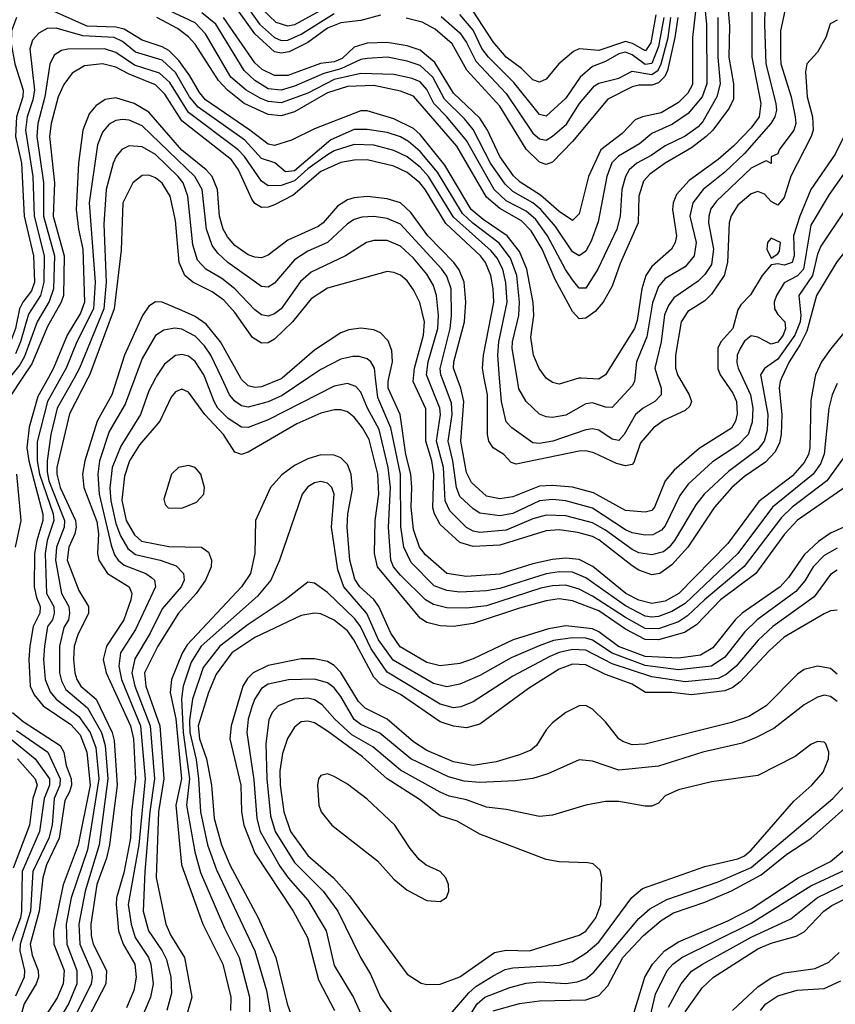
# Model space of a CAD drawing. Header units: inches. Extents: x 990535 to 1117859, y 769386 to 892122.
# Tile 337 of 656: x 1071400 to 1073864, y 788108 to 791083. Entities that reach past the tile are written whole.
import ezdxf

# ---------------------------------------------------------------- set-up
doc = ezdxf.new("R2010")
doc.units = ezdxf.units.IN
doc.header["$MEASUREMENT"] = 0
doc.layers.add('B0778', color=7, linetype='Continuous')
doc.layers.add('B0779', color=7, linetype='Continuous')

msp = doc.modelspace()

# ---------------------------------------------------------------- linework, layer by layer
at = {"layer": 'B0778', "color": 5}
for points, elevation in [([(1071407.4, 790000), (1071374, 789950)], 3480), ([(1071485.4, 790000), (1071454.7, 789945.3), (1071427.8, 789852.2), (1071420.9, 789790), (1071427.2, 789750), (1071469.4, 789589.4), (1071469.5, 789570), (1071451.3, 789510), (1071444.6, 789470), (1071443.8, 789370), (1071450, 789337.2), (1071461.4, 789310), (1071460.5, 789290), (1071440.5, 789250), (1071430.5, 789190), (1071427.7, 789150), (1071431.6, 789070), (1071442.9, 789042.9), (1071470.6, 789010.6), (1071553.8, 788953.8), (1071582.2, 788922.2), (1071602.2, 788870), (1071612.4, 788770), (1071576.4, 788590), (1071531.2, 788468.8), (1071501.7, 788330), (1071503.2, 788290), (1071533.8, 788210), (1071531.2, 788170), (1071512.6, 788127.4), (1071475.8, 788070)], 3520), ([(1071523.3, 790000), (1071484, 789930), (1071452.6, 789807.4), (1071452.7, 789750), (1071459.5, 789710), (1071500.9, 789590), (1071502.8, 789570), (1071482.6, 789510), (1071476.3, 789470), (1071480.6, 789350), (1071502.5, 789310), (1071504.1, 789290), (1071498.8, 789270), (1071484, 789250), (1071474.4, 789190), (1071471.8, 789150), (1071476.7, 789090), (1071492.2, 789052.2), (1071509.5, 789030), (1071578.4, 788978.4), (1071613.1, 788930), (1071630, 788883.8), (1071638.4, 788790), (1071604.8, 788575.2), (1071555.5, 788430), (1071539.6, 788350), (1071542.5, 788290), (1071572.7, 788210), (1071572, 788170), (1071547.8, 788112.2), (1071500.7, 788030)], 3540), ([(1071563.8, 790000), (1071513.1, 789910), (1071493.3, 789830), (1071482.6, 789750), (1071482.4, 789717.6), (1071487.8, 789690), (1071535.2, 789570), (1071534.4, 789550), (1071510.8, 789490), (1071508.1, 789450), (1071525.9, 789350), (1071547.8, 789310), (1071550.3, 789290), (1071546.7, 789270), (1071533.4, 789246.6), (1071519.6, 789190), (1071520.4, 789110), (1071526, 789086), (1071539.5, 789059.5), (1071604.2, 789004.2), (1071646.7, 788930), (1071658.1, 788890), (1071666.3, 788790), (1071639.6, 788590), (1071597.4, 788450), (1071578.3, 788350), (1071581.8, 788290), (1071615.5, 788210), (1071618.8, 788190), (1071615.9, 788170), (1071534.1, 788005.9)], 3560), ([(1071605.5, 790000), (1071550, 789892.4), (1071511.8, 789730), (1071511.5, 789710), (1071521.9, 789670), (1071567.8, 789570), (1071570.4, 789550), (1071566.3, 789530), (1071548.1, 789490), (1071542.7, 789450), (1071578.7, 789358.7), (1071607.9, 789310), (1071607.4, 789290), (1071575.6, 789224.4), (1071564.4, 789190), (1071562, 789150), (1071566.2, 789110), (1071571.9, 789090), (1071584.3, 789070), (1071630.4, 789030), (1071679.2, 788930), (1071685.4, 788905.4), (1071694.4, 788770), (1071671, 788590), (1071661.8, 788550), (1071633.2, 788470), (1071614.7, 788350), (1071615.8, 788315.8), (1071622.1, 788290), (1071661.7, 788210), (1071660, 788170), (1071566.6, 787990)], 3580), ([(1071694.1, 790000), (1071677.9, 789950), (1071633.8, 789870), (1071596.9, 789750), (1071589.1, 789710), (1071593.7, 789670), (1071632.7, 789567.3), (1071637.4, 789530), (1071634.6, 789470), (1071638.8, 789450), (1071665.3, 789410), (1071730.2, 789370.2), (1071738.3, 789350), (1071735.5, 789330), (1071714.4, 789270), (1071661.8, 789190), (1071652.3, 789150), (1071660.5, 789110), (1071734.4, 788950), (1071743.3, 788910), (1071749.7, 788789.7), (1071737.7, 788690), (1071734.7, 788610), (1071714, 788506), (1071691.8, 788430), (1071690.8, 788410), (1071698, 788330), (1071712.1, 788290), (1071747.2, 788230), (1071751.8, 788190), (1071744.2, 788150), (1071722.2, 788097.8)], 3620), ([(1071747.5, 790000), (1071718.1, 789921.9), (1071670, 789839.5), (1071641.3, 789750), (1071635.5, 789710), (1071640, 789650), (1071675.6, 789495.6), (1071686.4, 789466.4), (1071697.5, 789450), (1071715.4, 789435.4), (1071780.5, 789410), (1071798.1, 789398.1), (1071806.7, 789390), (1071810.1, 789370.1), (1071750, 789240.4), (1071704.2, 789170), (1071699.1, 789130), (1071706.8, 789090), (1071765, 788950), (1071778.5, 788790), (1071759.2, 788590), (1071727.2, 788410), (1071736.6, 788350), (1071748.1, 788310), (1071788.7, 788250), (1071796.3, 788230), (1071802.9, 788170), (1071795.3, 788130), (1071769.4, 788070)], 3640), ([(1071809.8, 790000), (1071790, 789961.7), (1071764.8, 789890), (1071704.9, 789795.1), (1071679.1, 789730), (1071672.3, 789667.7), (1071675.3, 789630), (1071690, 789560.9), (1071703.8, 789523.8), (1071726, 789486), (1071750, 789467.5), (1071823.8, 789450), (1071872.9, 789432.9), (1071894.9, 789410), (1071896.5, 789390), (1071887.9, 789370), (1071830, 789303.7), (1071793.7, 789230), (1071747.7, 789152.3), (1071738.1, 789110), (1071747.1, 789070), (1071794.1, 788950), (1071807.2, 788790), (1071793, 788690), (1071777.3, 788510), (1071772.8, 788390), (1071788.4, 788330), (1071830.6, 788270), (1071843.4, 788243.4), (1071856.3, 788190), (1071858.4, 788141.6), (1071844.5, 788090)], 3660), ([(1073901.9, 789778.1), (1073838.9, 789690), (1073733.6, 789610), (1073701.2, 789578.8), (1073588.9, 789431.1), (1073469.1, 789330.9), (1073417.9, 789282.1), (1073390, 789264.1), (1073330, 789243), (1073290, 789244.1), (1073230, 789277.2), (1073130, 789342), (1073090, 789362.6), (1073050, 789374.7), (1073010, 789373.2), (1072974.7, 789365.3), (1072810, 789312.6), (1072750, 789304.8), (1072690, 789306.4), (1072650, 789316.7), (1072625.8, 789330), (1072550, 789404.6), (1072529.4, 789430), (1072520.6, 789450), (1072514.1, 789550), (1072520.2, 789670), (1072513.4, 789730), (1072485.4, 789845.4), (1072450.2, 789910), (1072430, 789957.9), (1072415.4, 789975.4), (1072390, 789984.4), (1072350, 789976.1), (1072150, 789874.8), (1072090, 789851.6), (1072070, 789852.2), (1072030, 789877.9), (1071998.8, 789910), (1071986.9, 789930), (1071959.7, 790000)], 3660), ([(1072270.5, 790000), (1072192.3, 789947.7), (1072150, 789928.9), (1072090, 789912.9), (1072070, 789916.6), (1072050, 789930.8), (1072034.1, 789950), (1072010.5, 790000)], 3640), ([(1072192.4, 790000), (1072190, 789997.9), (1072130, 789974.2), (1072110, 789972.2), (1072090, 789977), (1072070, 789995.7), (1072067.6, 790000)], 3620), ([(1073870, 789984.1), (1073854.7, 789950), (1073845, 789910), (1073830.1, 789770.1), (1073818.9, 789741.1), (1073797.6, 789710), (1073674.8, 789610), (1073569.2, 789470), (1073410, 789319.6), (1073370, 789294.9), (1073330, 789279.9), (1073310, 789277.7), (1073290, 789280.9), (1073230, 789312.5), (1073110, 789396.9), (1073070, 789413.6), (1073030, 789415), (1072990, 789409), (1072850, 789365), (1072810, 789357.9), (1072730, 789353.6), (1072690, 789358.8), (1072652.4, 789372.4), (1072583, 789443), (1072560.2, 789490), (1072551.2, 789551.2), (1072549.8, 789710), (1072520.7, 789850), (1072481.9, 789941.9), (1072475.1, 790000)], 3640), ([(1073802.2, 790000), (1073790, 789932.7), (1073786.9, 789790), (1073782.7, 789770), (1073770, 789745.2), (1073734.5, 789705.5), (1073632.6, 789627.4), (1073539.8, 789500.2), (1073391.7, 789350), (1073350, 789326.8), (1073310, 789319.3), (1073270, 789329), (1073231, 789350), (1073131.4, 789431.4), (1073090, 789452.1), (1073050, 789456.6), (1073010, 789452.4), (1072950, 789439.7), (1072850, 789408), (1072750, 789401.1), (1072690, 789410.2), (1072625.9, 789465.9), (1072607.4, 789490), (1072590, 789542.9), (1072582.2, 789610), (1072585, 789670), (1072581.7, 789710), (1072566.2, 789770), (1072548.9, 789890), (1072513.5, 789970), (1072512.8, 789990), (1072515.1, 790000)], 3620), ([(1073701.6, 790000), (1073697.1, 789990), (1073694.6, 789970), (1073702.6, 789890), (1073700.6, 789830), (1073695.3, 789804.7), (1073682, 789778), (1073653.4, 789746.6), (1073590, 789702.9), (1073551.9, 789670), (1073499.4, 789610), (1073418.2, 789490), (1073370, 789435.9), (1073333.8, 789410), (1073310, 789406.2), (1073270, 789420.3), (1073250, 789433.5), (1073150, 789512), (1073130, 789522.2), (1073086.4, 789533.6), (1073030, 789541.6), (1072990, 789538.7), (1072850, 789495.1), (1072770, 789491.7), (1072730, 789504), (1072670, 789558.4), (1072652.8, 789590), (1072648.4, 789608.4), (1072651.2, 789710), (1072644.7, 789750), (1072627.2, 789810), (1072627.2, 789907.2), (1072588.7, 789990), (1072589.7, 790000)], 3580), ([(1073640.3, 790000), (1073659.8, 789890), (1073657.8, 789842.2), (1073649.5, 789810), (1073630, 789784.5), (1073541.5, 789718.5), (1073468, 789650), (1073442.5, 789617.5), (1073378.4, 789510), (1073362.2, 789490), (1073344.5, 789475.5), (1073310, 789466.1), (1073270, 789472.8), (1073250, 789482.6), (1073170, 789540.6), (1073130, 789563.2), (1073050, 789584.2), (1072990, 789586.1), (1072950, 789575.4), (1072870, 789541), (1072790, 789534.1), (1072770, 789537.5), (1072750, 789548.7), (1072699.4, 789599.4), (1072685.7, 789630), (1072680.5, 789730), (1072659.1, 789810), (1072670.8, 789890), (1072669.5, 789910), (1072632.6, 790000)], 3560), ([(1073584.8, 790000), (1073607.9, 789950), (1073614.9, 789910), (1073612.8, 789867.2), (1073600.7, 789830), (1073570, 789797.7), (1073492.6, 789747.4), (1073419.7, 789680.3), (1073394.2, 789645.8), (1073350, 789553.7), (1073338.8, 789541.2), (1073313, 789527), (1073290, 789525.7), (1073250, 789532.4), (1073230, 789542.4), (1073130, 789607.4), (1073050, 789629.7), (1073010, 789633.4), (1072970, 789629.5), (1072890, 789591.4), (1072850, 789584.2), (1072790, 789592.1), (1072770, 789604.9), (1072730, 789642.8), (1072719.4, 789670), (1072708.7, 789750), (1072694.1, 789810), (1072706.1, 789890), (1072704.6, 789924.6), (1072675.8, 790000)], 3540), ([(1073523.5, 790000), (1073554.6, 789954.6), (1073565.7, 789930), (1073567.9, 789892.1), (1073562.4, 789870), (1073550, 789849.2), (1073452.4, 789787.6), (1073377.6, 789722.4), (1073350.3, 789689.7), (1073318.2, 789610), (1073310, 789600.6), (1073290, 789595.3), (1073230, 789599.9), (1073133.7, 789653.7), (1073070.4, 789670.4), (1073010, 789675.8), (1072970, 789673.5), (1072890, 789641.2), (1072850, 789635.4), (1072810, 789644.1), (1072764.7, 789684.7), (1072750, 789715.3), (1072732.2, 789810), (1072741.5, 789930), (1072732.5, 789970), (1072721.5, 790000)], 3520), ([(1073393.1, 790000), (1073422.3, 789950), (1073429.2, 789930), (1073424.2, 789915.8), (1073410, 789902.6), (1073346.5, 789873.5), (1073314.4, 789850), (1073275.7, 789804.3), (1073255.1, 789744.9), (1073250, 789739), (1073230, 789735.7), (1073202.5, 789742.5), (1073134.8, 789774.8), (1073110, 789780.3), (1073090, 789779.6), (1072900.1, 789740.1), (1072885, 789745), (1072862.2, 789770), (1072829.9, 789790), (1072817.4, 789810), (1072812.8, 789830), (1072813.1, 789950), (1072803.6, 790000)], 3480), ([(1073328.3, 790000), (1073337.7, 789970), (1073338.3, 789950), (1073319.1, 789930), (1073283.6, 789910), (1073260.3, 789890), (1073225.8, 789830), (1073210, 789811.4), (1073190, 789815.6), (1073150, 789842.8), (1073130, 789847.1), (1073110, 789844.2), (1073010.3, 789810.3), (1072970, 789802.9), (1072950, 789804.4), (1072887.2, 789850), (1072870, 789867.8), (1072855.5, 789930), (1072849.8, 790000)], 3460), ([(1073258.6, 790000), (1073257.6, 789990), (1073250, 789976.8), (1073190, 789911.6), (1073170, 789912.6), (1073130, 789925.8), (1073110, 789922.2), (1073050, 789888.5), (1073010, 789881.8), (1072990, 789883.2), (1072970, 789891.2), (1072929.9, 789929.9), (1072908, 789968), (1072902.8, 790000)], 3440), ([(1073089, 790000), (1073030, 789982.3), (1073010, 789986.6), (1072990.8, 790000)], 3420), ([(1073154.1, 790000), (1073150, 789997.5), (1073096.4, 790000)], 3420), ([(1073910, 789682.4), (1073750, 789571), (1073710.8, 789529.2), (1073623.6, 789410), (1073517.7, 789330), (1073444.7, 789255.3), (1073408.5, 789231.5), (1073330, 789209.1), (1073290, 789210.5), (1073230, 789242.2), (1073150, 789297.1), (1073070, 789327.5), (1073030, 789333.6), (1072990, 789327.7), (1072910, 789305.5), (1072770, 789258.8), (1072710.3, 789249.7), (1072670, 789251.7), (1072630, 789262.4), (1072610, 789274.9), (1072480.9, 789430), (1072471.3, 789470), (1072473.5, 789570), (1072485.1, 789650), (1072482, 789710), (1072455.2, 789815.2), (1072435.6, 789850), (1072410, 789882.8), (1072390, 789898.5), (1072370, 789904.5), (1072350, 789904.3), (1072310, 789894.4), (1072237.5, 789862.5), (1072090, 789776.3), (1072070, 789769.5), (1072050, 789776.4), (1072015.8, 789830), (1071958.6, 789890), (1071910, 789957.7), (1071890, 789967), (1071870, 789958.4), (1071857.1, 789942.9), (1071823, 789870), (1071761.4, 789798.6), (1071731.7, 789750), (1071716.1, 789703.9), (1071708.4, 789631.6), (1071721, 789570), (1071746.7, 789526.7), (1071767.3, 789507.3), (1071850, 789491.7), (1071949.3, 789489.3), (1071970, 789474.6), (1071978.8, 789450), (1071977.8, 789430), (1071961.2, 789390), (1071933.3, 789350), (1071879.9, 789290), (1071816.7, 789190), (1071776.6, 789110), (1071780.7, 789070), (1071823.4, 788950), (1071835.6, 788790), (1071818.7, 788690), (1071811.6, 788491.6), (1071841.2, 788350), (1071856.6, 788316.6), (1071897.7, 788250), (1071919.7, 788130), (1071902.2, 788070)], 3680), ([(1073890, 789549.6), (1073850, 789531.9), (1073813.6, 789506.4), (1073770, 789466.6), (1073722.3, 789397.7), (1073697.2, 789370), (1073582.6, 789290), (1073561.4, 789270), (1073494.5, 789185.5), (1073456.9, 789163.1), (1073390, 789154.4), (1073290, 789158.8), (1073209.5, 789189.5), (1073150, 789233.3), (1073130, 789243), (1073050, 789251.7), (1072997.3, 789242.7), (1072890.8, 789209.2), (1072770, 789152.3), (1072730, 789138.1), (1072670, 789130.6), (1072630, 789141.1), (1072548.8, 789188.8), (1072520.7, 789230), (1072484.9, 789310), (1072470, 789331), (1072427.6, 789370), (1072412.4, 789392.4), (1072396.9, 789450), (1072388.9, 789550), (1072391.2, 789590), (1072405.3, 789665.3), (1072401.7, 789710), (1072390, 789739.4), (1072370, 789759.1), (1072350, 789767.9), (1072310, 789768.4), (1072270, 789756.3), (1072230, 789735.9), (1072192.1, 789707.9), (1072157.2, 789670), (1072111.7, 789570), (1072110.4, 789470), (1072096.6, 789410), (1072070, 789369.9), (1071905.4, 789194.6), (1071890.3, 789169.7), (1071858.1, 789090), (1071854.2, 789050), (1071871, 788971), (1071888.4, 788790), (1071871.5, 788710), (1071888.7, 788530), (1071952.7, 788350), (1072013.9, 788230), (1072037.7, 788130), (1072036.6, 788090)], 3720), ([(1071390, 789710), (1071403.5, 789570), (1071386.4, 789490)], 3480), ([(1073870, 789486.4), (1073830, 789464), (1073797.2, 789430), (1073772.2, 789387.8), (1073744.8, 789355.2), (1073627.7, 789270), (1073590, 789232.8), (1073530, 789156.8), (1073490, 789129.5), (1073390, 789118.9), (1073290, 789132.3), (1073190, 789169.2), (1073130, 789208.7), (1073110, 789214.6), (1073070, 789216), (1073012.8, 789207.2), (1072968.8, 789191.2), (1072885.1, 789154.9), (1072790, 789101.9), (1072730, 789075.8), (1072690, 789067.4), (1072650, 789077.9), (1072528.6, 789148.6), (1072483.8, 789210), (1072449, 789289), (1072378.8, 789370), (1072360.9, 789420.9), (1072341.6, 789550), (1072349.4, 789650), (1072342.6, 789670), (1072330, 789683), (1072310, 789688.2), (1072290, 789684.2), (1072270, 789672.3), (1072252.8, 789650), (1072184.6, 789450), (1072158.6, 789390), (1072118, 789342), (1071948.3, 789190), (1071917.6, 789142.4), (1071893.2, 789070), (1071888.8, 789031.2), (1071893.4, 788930), (1071912.6, 788790), (1071903.7, 788710), (1071928.5, 788568.5), (1071946.2, 788506.2), (1072018.7, 788338.7), (1072062.9, 788250), (1072093.9, 788130), (1072094.5, 788070)], 3740), ([(1073870, 789420.1), (1073850, 789407.4), (1073800.5, 789339.5), (1073675.2, 789250), (1073631.4, 789208.6), (1073564.4, 789130), (1073534.7, 789105.3), (1073510, 789092.8), (1073410, 789083), (1073310, 789097.3), (1073190, 789136.6), (1073110, 789178.6), (1073070, 789180), (1073030, 789171), (1073001.3, 789158.7), (1072890, 789099.5), (1072770, 789022.7), (1072733, 789007), (1072710, 789004.1), (1072670, 789015), (1072510, 789111.7), (1072462.1, 789182.1), (1072429.4, 789249.4), (1072412.6, 789272.6), (1072330, 789352.3), (1072290, 789380.3), (1072270, 789383.8), (1072201.5, 789330), (1072090, 789255.9), (1072004.1, 789190), (1071953.9, 789126.1), (1071921.9, 789030), (1071913, 788967), (1071913.5, 788930), (1071932.5, 788847.5), (1071940.4, 788790), (1071945.6, 788690), (1071966.7, 788590), (1071994.5, 788514.5), (1072109.8, 788270), (1072145.1, 788150), (1072162.9, 788050)], 3760), ([(1073870, 789299.3), (1073850, 789297.6), (1073830, 789287.7), (1073710, 789218.1), (1073663.8, 789176.2), (1073577.1, 789082.9), (1073554.2, 789065.8), (1073530, 789055.3), (1073430, 789043.1), (1073369.8, 789050.2), (1073290.9, 789050.9), (1073250, 789075.4), (1073170, 789104.6), (1073110, 789134.4), (1073070, 789136.4), (1073030, 789120.7), (1072937, 789063), (1072790, 788955.2), (1072750, 788944), (1072710, 788948.4), (1072670, 788962.2), (1072550, 789043.9), (1072490, 789075.5), (1072470, 789096.3), (1072409, 789210), (1072390, 789236.5), (1072350, 789268.7), (1072310, 789287.7), (1072290, 789290.3), (1072250, 789283), (1072110, 789216.4), (1072040.9, 789170), (1071993.7, 789106.3), (1071970.3, 789050), (1071939.3, 788950), (1071943.3, 788910), (1071964.3, 788850), (1071979.5, 788770), (1071987.5, 788670), (1072009.2, 788590), (1072034.3, 788530), (1072120.6, 788370), (1072173.3, 788250), (1072208.1, 788110), (1072229.1, 788050)], 3780), ([(1073870, 789105.6), (1073850, 789123.4), (1073810, 789129.9), (1073770, 789119.7), (1073750, 789106.3), (1073655.5, 789010), (1073602.5, 788977.5), (1073550, 788959.5), (1073290, 788894.3), (1073250, 788892.6), (1073222.1, 788902.1), (1073209.9, 788910), (1073170, 788962), (1073130, 789000.3), (1073110, 789011.6), (1073090, 789010.4), (1073050, 788989.9), (1073010, 788958.4), (1072990, 788938.1), (1072961, 788890), (1072943.8, 788876.2), (1072910, 788861.6), (1072839, 788841), (1072770, 788830.2), (1072710, 788841.2), (1072630, 788875.3), (1072590, 788901.5), (1072509.8, 788969.8), (1072443.5, 789003.5), (1072423.6, 789023.6), (1072370, 789110.6), (1072350, 789132), (1072330, 789144.5), (1072290, 789152.4), (1072250, 789151.7), (1072150, 789132.5), (1072105.1, 789110), (1072087.5, 789092.5), (1072073.7, 789070), (1072038.3, 788950), (1072035, 788910), (1072067.9, 788770), (1072070, 788690), (1072077, 788650), (1072110, 788565.2), (1072225.9, 788390), (1072269.7, 788310), (1072302.7, 788182.7), (1072351.1, 788090)], 3820), ([(1073870, 789023.7), (1073850, 789038.5), (1073830, 789042.1), (1073810, 789036.7), (1073770, 789013.2), (1073677.9, 788942.1), (1073625.4, 788914.6), (1073582.4, 788897.6), (1073463.6, 788870), (1073330, 788828), (1073210, 788815.6), (1073130, 788843), (1073090, 788846.8), (1072995.7, 788804.3), (1072950, 788790.9), (1072896.8, 788783.2), (1072790, 788778.1), (1072742.9, 788782.9), (1072695.2, 788795.2), (1072581.4, 788850), (1072487.4, 788927.4), (1072430, 788954.1), (1072410, 788968.5), (1072370, 789038.3), (1072350, 789064.1), (1072330, 789079.9), (1072290, 789091.2), (1072211.5, 789088.5), (1072150, 789075.9), (1072130, 789062.2), (1072110, 789031.1), (1072102.2, 789010), (1072090, 788970), (1072086.2, 788930), (1072106.7, 788786.7), (1072115.9, 788670), (1072126.2, 788630), (1072185.4, 788525.4), (1072210.4, 788490.4), (1072270, 788422.9), (1072325.2, 788330), (1072350, 788225.4), (1072408.5, 788128.5), (1072443.1, 788050)], 3840), ([(1072701.4, 788078.6), (1072757, 788143), (1072778.2, 788161.8), (1072830, 788194.4), (1072866.8, 788213.2), (1072890, 788218.9), (1073030, 788226.9), (1073070, 788237.9), (1073110, 788262.6), (1073150, 788296), (1073249.4, 788430.6), (1073282, 788458), (1073470, 788524.4), (1073570, 788547.9), (1073590, 788557.3), (1073610, 788573.8), (1073738.3, 788721.7), (1073793.2, 788770), (1073827.9, 788810), (1073843.5, 788850), (1073844.2, 788870), (1073835, 788895), (1073830, 788900.5), (1073810, 788902.6), (1073790, 788893.3), (1073743.1, 788856.9), (1073630, 788799.8), (1073490, 788780.7), (1073390, 788756.1), (1073350, 788737.8), (1073330, 788716.4), (1073310, 788706.8), (1073290, 788706.6), (1073210, 788721.5), (1073170, 788721.1), (1073110, 788709.9), (1073010, 788680.2), (1072970, 788675.5), (1072870, 788697.1), (1072810, 788703.7), (1072750, 788726.4), (1072697.2, 788737.2), (1072670, 788749), (1072550, 788815.9), (1072466.3, 788886.3), (1072402.8, 788922.8), (1072351.6, 788970), (1072313.6, 789013.6), (1072290, 789028.5), (1072270, 789032.9), (1072230, 789030.2), (1072180.4, 789010), (1072162.8, 788990), (1072152.3, 788967.7), (1072143.8, 788896.2), (1072146.5, 788790), (1072157.3, 788677.3), (1072171.7, 788630), (1072230, 788536.4), (1072317.1, 788450), (1072361.4, 788390), (1072429.2, 788250), (1072459.6, 788199.6), (1072489.8, 788129.8), (1072550, 788044.7)], 3860), ([(1071274.1, 788990), (1071446.3, 788850), (1071489.3, 788790), (1071490.2, 788770), (1071473.8, 788730), (1071459.9, 788630), (1071406.9, 788510), (1071405.1, 788390), (1071401.6, 788370), (1071371.4, 788290)], 3440), ([(1071377.7, 788990), (1071410, 788962.9), (1071521.8, 788890), (1071532.9, 788870), (1071539.7, 788830), (1071555.1, 788790), (1071556.2, 788770), (1071550.6, 788750), (1071535.6, 788724.4), (1071519.2, 788610), (1071480.7, 788530), (1071469.1, 788490.9), (1071458.6, 788390), (1071431.5, 788290), (1071437, 788257), (1071455.9, 788210), (1071456, 788190), (1071449.2, 788170), (1071412.9, 788110), (1071401.8, 788070), (1071392.7, 788007.3)], 3480), ([(1071390, 788935.3), (1071485.1, 788870), (1071522, 788790), (1071521.3, 788770), (1071503.6, 788730), (1071497.5, 788650), (1071487.7, 788610), (1071439, 788510), (1071432.1, 788390), (1071400.8, 788290), (1071399.6, 788270), (1071413.9, 788210), (1071413.2, 788190), (1071386.9, 788133.1)], 3460), ([(1071393.5, 788850), (1071446.1, 788790), (1071452.5, 788770), (1071439.6, 788730), (1071429.3, 788650), (1071380.3, 788519.7)], 3420), ([(1072745, 788050), (1072782.2, 788110), (1072804.9, 788130), (1072880.9, 788159.1), (1072930, 788171.9), (1072970, 788175.8), (1073050, 788171.2), (1073084.2, 788175.8), (1073110, 788185.3), (1073134.8, 788205.2), (1073270, 788367.8), (1073303.3, 788396.7), (1073354.8, 788425.2), (1073510, 788478.8), (1073610, 788521.4), (1073856.3, 788730), (1073894.2, 788770)], 3840), ([(1072830, 788088.9), (1072910, 788110.7), (1072970, 788119), (1073110, 788121.6), (1073150, 788134.7), (1073176.3, 788163.7), (1073221.6, 788250), (1073284.1, 788315.9), (1073338.2, 788361.8), (1073375.2, 788384.8), (1073470, 788417), (1073550, 788450.7), (1073640.2, 788499.8), (1073718.1, 788561.9), (1073790.3, 788609.7), (1073947.9, 788750)], 3820), ([(1073242.2, 788037.8), (1073288.9, 788190), (1073311.9, 788230), (1073348, 788270), (1073390, 788296.6), (1073539.2, 788360.8), (1073610, 788396.9), (1073751.4, 788490), (1073850, 788539.5), (1073980.1, 788650)], 3780), ([(1073304.2, 788070), (1073321.1, 788138.9), (1073356.1, 788210), (1073373.1, 788230), (1073399.9, 788250), (1073610, 788353.5), (1073790, 788466.5), (1073890, 788512.9)], 3760), ([(1073360.2, 788099.8), (1073398.2, 788170), (1073430, 788208.2), (1073462.6, 788230), (1073610, 788311.3), (1073730, 788366.8), (1073810, 788431), (1073930.9, 788489.1)], 3740), ([(1073410, 788085.1), (1073461.5, 788158.5), (1073495.6, 788190), (1073630, 788276.3), (1073670, 788293.5), (1073745.6, 788314.4), (1073770, 788327.7), (1073829.6, 788390), (1073853.4, 788406.6), (1073990, 788474.2)], 3720), ([(1073553, 788090), (1073630, 788161.4), (1073670, 788188.5), (1073710, 788203.3), (1073803.2, 788216.8), (1073844.3, 788235.7), (1073875.4, 788264.6)], 3680), ([(1073638.4, 788090), (1073653.9, 788110), (1073690, 788133.8), (1073749.2, 788150.8), (1073830, 788156.5), (1073880.6, 788179.4)], 3660)]:
    msp.add_lwpolyline(points, dxfattribs=dict(at, elevation=elevation))
for points, elevation in [([(1071910, 789736.6), (1071879.6, 789730), (1071857.9, 789710), (1071834.7, 789634.7), (1071838.8, 789618.8), (1071847.9, 789607.9), (1071890, 789607.5), (1071934.3, 789625.7), (1071955.7, 789650), (1071957.6, 789670), (1071946.7, 789710), (1071930, 789730.5)], 3720), ([(1072270, 788964.2), (1072250, 788961.3), (1072230, 788945.3), (1072208.8, 788911.2), (1072193.9, 788866.1), (1072185.9, 788814.1), (1072186.3, 788770), (1072198, 788690), (1072218.2, 788630), (1072270, 788558.1), (1072347.9, 788490), (1072396.5, 788436.5), (1072570, 788198.9), (1072612.5, 788172.5), (1072630, 788168), (1072670, 788169.5), (1072730, 788190.9), (1072834.7, 788265.3), (1072870, 788271.8), (1072940.5, 788270), (1073090, 788317.2), (1073110, 788329.7), (1073140.3, 788370), (1073155.8, 788410), (1073158.9, 788490), (1073153.9, 788513.9), (1073132.3, 788532.3), (1073115.9, 788535.9), (1073030, 788538.8), (1072990, 788545.7), (1072790, 788622), (1072721.2, 788661.2), (1072670, 788678.1), (1072607.4, 788727.4), (1072510, 788789.4), (1072435.8, 788855.8), (1072330, 788934), (1072290, 788958.5)], 3880), ([(1072330, 788804.2), (1072310, 788799.3), (1072302.5, 788790), (1072299.2, 788770), (1072304, 788710), (1072310.1, 788690), (1072343.3, 788650), (1072481.3, 788541.3), (1072530, 788486.8), (1072570, 788452.8), (1072630, 788422.4), (1072670, 788419.3), (1072689.1, 788430.9), (1072696, 788450), (1072694.9, 788470), (1072687.3, 788490), (1072670, 788509.9), (1072628.3, 788528.3), (1072606.2, 788546.2), (1072579.2, 788579.2), (1072533.3, 788650), (1072450, 788728.3), (1072390, 788773.4), (1072350, 788796.9)], 3920)]:
    msp.add_lwpolyline(points, close=True, dxfattribs=dict(at, elevation=elevation))
at = {"layer": 'B0779', "color": 5}
for points, elevation in [([(1073653.3, 791210), (1073650.3, 791070), (1073654.3, 790950), (1073684.4, 790830), (1073686.2, 790810), (1073681.8, 790790), (1073669.5, 790770), (1073590, 790679.1), (1073530, 790622.2), (1073464.5, 790570), (1073433.4, 790530), (1073424.3, 790490), (1073443.7, 790410), (1073437.2, 790370), (1073410, 790336.3), (1073350, 790301.3), (1073330, 790276.9), (1073312.2, 790227.8), (1073294.9, 790125.1), (1073263.4, 790050), (1073258.6, 790000)], 3440), ([(1073535.5, 791170), (1073544.9, 791064.9), (1073542.4, 790970), (1073556.4, 790890), (1073556.5, 790843.5), (1073543.8, 790816.2), (1073494.1, 790750), (1073473.4, 790730), (1073430, 790696.3), (1073349.7, 790650.3), (1073303.2, 790616.8), (1073284.2, 790595.8), (1073270.3, 790550), (1073268.9, 790470), (1073213.6, 790346.4), (1073190, 790278.3), (1073162.6, 790230), (1073138, 790202), (1073110, 790181.9), (1073090, 790179.5), (1073070, 790201.4), (1073018, 790298), (1072978, 790390), (1072945, 790445), (1072915.5, 790475.5), (1072850, 790513), (1072810, 790547.2), (1072721, 790701), (1072590, 790852.1), (1072550, 790867.7), (1072470, 790884), (1072390, 790881.5), (1072330, 790862.1), (1072230, 790804.5), (1072190, 790792.8), (1072150, 790796.6), (1072078.3, 790830), (1072027.5, 790870), (1072000, 790900), (1071929.7, 791009.7), (1071910, 791031.7), (1071876.7, 791056.7), (1071814.4, 791090)], 3380), ([(1073464.4, 791170), (1073474.9, 791070), (1073475.8, 790890), (1073461.4, 790850), (1073420, 790800), (1073372, 790768), (1073310, 790739.4), (1073272.2, 790707.8), (1073208.8, 790671.2), (1073189.1, 790650.9), (1073173.8, 790610), (1073147.4, 790472.6), (1073126, 790414), (1073110, 790384.3), (1073090, 790369.4), (1073070, 790382.3), (1073018.2, 790458.2), (1072974.3, 790510), (1072950, 790530.3), (1072890, 790564.5), (1072866.4, 790586.4), (1072822.7, 790650), (1072770, 790751.5), (1072743.6, 790783.6), (1072682.8, 790842.8), (1072647.7, 790910), (1072610, 790944.9), (1072570, 790958.5), (1072511.5, 790970), (1072450, 790965.9), (1072430, 790962.7), (1072370, 790935.2), (1072318.9, 790921.1), (1072230, 790882.1), (1072190, 790870.4), (1072150, 790874.9), (1072110, 790899.5), (1072078.2, 790930), (1071991.9, 791070), (1071950, 791104.2)], 3340), ([(1072060.9, 791160.9), (1072124.3, 791070), (1072170, 791030), (1072190, 791020.9), (1072210, 791021.3), (1072250, 791040.1), (1072350, 791101.7)], 3260), ([(1073612.3, 791172.3), (1073612.2, 790970), (1073638.9, 790830), (1073633.8, 790790), (1073610, 790756.3), (1073557.5, 790702.5), (1073510, 790661.2), (1073422.8, 790597.2), (1073384.7, 790555.3), (1073374.1, 790530), (1073371.9, 790510), (1073384.2, 790430), (1073380.6, 790410), (1073369.2, 790390), (1073310, 790337.4), (1073291.6, 790310), (1073279.6, 790270), (1073265.5, 790174.5), (1073257.6, 790150), (1073170, 790009.9), (1073154.1, 790000)], 3420), ([(1073444.6, 791135.4), (1073432.4, 791030), (1073432.5, 790887.5), (1073419, 790861), (1073390, 790833.5), (1073337.9, 790802.1), (1073281.3, 790790), (1073259.6, 790780.4), (1073220.2, 790739.8), (1073155.6, 790690), (1073118.5, 790610), (1073090, 790496.5), (1073070, 790476.7), (1073030, 790503.8), (1072973.6, 790553.6), (1072912.3, 790592.3), (1072891.9, 790611.9), (1072850, 790670), (1072813, 790750), (1072790, 790785.5), (1072710, 790861.7), (1072653.6, 790953.6), (1072610, 790991), (1072570, 791004.2), (1072510, 791014.6), (1072450, 791012), (1072410, 791000.1), (1072373.6, 790966.4), (1072350, 790956.3), (1072308.9, 790951.1), (1072210, 790914.9), (1072170, 790914.9), (1072132.4, 790932.4), (1072110, 790953.1), (1072015.3, 791090)], 3320), ([(1072490, 791097), (1072430, 791080.8), (1072370, 791074.2), (1072330, 791057.3), (1072270, 791014.9), (1072214, 790986), (1072190, 790982.4), (1072170, 790986.5), (1072110, 791040.2), (1072031.4, 791151.4)], 3280), ([(1072350, 791132.9), (1072230, 791068.3), (1072210, 791064), (1072174.9, 791074.9), (1072130, 791117.1)], 3240), ([(1072990.8, 790000), (1072990, 790000.5), (1072969.1, 790029.1), (1072952.1, 790070), (1072944.1, 790124.1), (1072953.3, 790190), (1072951.6, 790228.4), (1072931.7, 790330), (1072910, 790382.7), (1072873.1, 790430), (1072800, 790480), (1072764.1, 790510), (1072683.8, 790643.8), (1072610, 790736.3), (1072590, 790754.9), (1072530, 790783.4), (1072450, 790807.5), (1072430, 790807.6), (1072290, 790753.1), (1072220.5, 790719.5), (1072170, 790703.4), (1072150, 790707.4), (1072095.4, 790750), (1071961.4, 790841.4), (1071942.9, 790862.9), (1071914, 790914), (1071880.2, 790960.2), (1071850, 790990), (1071830, 791001), (1071770, 791021.6), (1071715.2, 791055.2), (1071690, 791060.7), (1071603.6, 791063.6), (1071470, 791122.7)], 3420), ([(1073508.8, 791090), (1073509.2, 790970), (1073516.2, 790890), (1073506, 790850), (1073463.9, 790776.1), (1073450, 790759.6), (1073410, 790731.1), (1073350, 790702.5), (1073307.4, 790672.6), (1073263.9, 790650), (1073241.1, 790630), (1073229.8, 790610), (1073218.7, 790570), (1073214.2, 790490), (1073204.2, 790450), (1073147, 790330), (1073110, 790271.7), (1073090, 790272.5), (1073070, 790296.9), (1073048.4, 790328.4), (1072994.5, 790430), (1072959.3, 790479.3), (1072930, 790504.4), (1072870, 790536.5), (1072833.8, 790570), (1072750, 790718.7), (1072690.8, 790790), (1072651.3, 790830), (1072630, 790872.6), (1072610, 790895.9), (1072586, 790906), (1072530, 790918), (1072430, 790921), (1072350, 790902.5), (1072270, 790861.1), (1072190, 790832.4), (1072150, 790836.3), (1072126.2, 790846.2), (1072083.7, 790870), (1072037.5, 790910), (1071960.8, 791040.8), (1071930, 791073.4), (1071850, 791111)], 3360), ([(1073345.6, 791090), (1073330, 791002.1), (1073310, 790950.9), (1073290, 790948.3), (1073250, 790977.4), (1073230, 790985.3), (1073210, 790979.8), (1073170, 790957.1), (1073130, 790941.5), (1073093.5, 790910), (1073050, 790846.5), (1072990, 790792.1), (1072970, 790796.6), (1072893.2, 790893.2), (1072815.9, 790970), (1072796.5, 790996.5), (1072770, 791052.1), (1072730, 791098.8)], 3240), ([(1073322.3, 791097.7), (1073306.4, 791013.6), (1073290.5, 790989.5), (1073251.7, 791011.7), (1073230, 791017), (1073150, 790990.6), (1073090, 790995.3), (1073072.6, 790987.4), (1073028.6, 790950), (1072990, 790904.1), (1072970, 790894.8), (1072950, 790901.4), (1072915.5, 790935.5), (1072869.6, 790970), (1072830, 791016.7), (1072770, 791108.8)], 3220), ([(1073711.4, 791110), (1073698.7, 791050), (1073698.2, 790970), (1073699.8, 790950), (1073730.4, 790850.4), (1073743.2, 790790), (1073744.5, 790770), (1073738.8, 790750), (1073694.2, 790690), (1073690, 790678), (1073670.7, 790669.3), (1073670, 790649.3), (1073656.6, 790656.6), (1073650, 790655.1), (1073610, 790634.5), (1073504.9, 790535.1), (1073488.1, 790511.9), (1073481.5, 790490), (1073481.4, 790470), (1073496.4, 790390), (1073490, 790343.2), (1073470, 790313), (1073450, 790293.7), (1073376.7, 790243.3), (1073359.9, 790220.1), (1073348.4, 790191.6), (1073337.7, 790110), (1073319, 790030), (1073328.3, 790000)], 3460), ([(1071390, 791090.4), (1071374.9, 791050), (1071374.2, 791010), (1071384.8, 790950), (1071409.9, 790870), (1071408.8, 790850), (1071389.8, 790789.9), (1071386.7, 790730), (1071405.5, 790650), (1071412.9, 790490), (1071441.1, 790370), (1071444, 790290), (1071435.8, 790264.2), (1071409.2, 790230), (1071399.4, 790210), (1071387.1, 790150), (1071366.1, 790093.9), (1071310, 790015.5), (1071301.8, 790000)], 3420), ([(1073388.2, 791090), (1073379.7, 791030), (1073356.7, 790930), (1073348.6, 790911.4), (1073330, 790892.7), (1073310, 790885.3), (1073270, 790886), (1073250, 790880.9), (1073176.9, 790843.1), (1073070, 790715.7), (1073010, 790652.4), (1072990, 790645.5), (1072970, 790652.6), (1072930, 790692.1), (1072850, 790822.1), (1072751.1, 790931.1), (1072706.6, 791010), (1072655.2, 791055.2), (1072615.5, 791075.5), (1072567.5, 791087.5)], 3280), ([(1072672.7, 791092.7), (1072730, 791043.2), (1072750, 791014.6), (1072778.3, 790958.3), (1072870, 790860.1), (1072950, 790740.8), (1072970, 790723), (1072990, 790719.7), (1073010, 790731.3), (1073052.3, 790767.7), (1073091.4, 790830), (1073136.7, 790883.3), (1073150, 790891.1), (1073210, 790906.6), (1073250, 790927.5), (1073310, 790917.4), (1073329.3, 790930.7), (1073337.8, 790950), (1073358.8, 791030), (1073367.6, 791090)], 3260), ([(1073870, 791082), (1073848.7, 791071.3), (1073835, 791030), (1073810, 790985.3), (1073777.7, 790950), (1073774.4, 790925.6), (1073779.1, 790850), (1073795.5, 790790), (1073797.2, 790750), (1073791.1, 790730), (1073729.6, 790610.4), (1073710, 790545.7), (1073690, 790523.4), (1073670, 790533.9), (1073650, 790556.5), (1073630, 790563.8), (1073610, 790557.5), (1073570, 790522.9), (1073549.4, 790490.6), (1073543.5, 790470), (1073538.8, 790350), (1073528.3, 790310), (1073490, 790254.3), (1073470, 790234.2), (1073418.6, 790201.4), (1073398.1, 790170), (1073381.3, 790070), (1073381.2, 790030), (1073388.3, 790008.3), (1073393.1, 790000)], 3480), ([(1072902.8, 790000), (1072888.1, 790090), (1072888.7, 790110), (1072908.1, 790190), (1072910, 790230), (1072901.8, 790310), (1072883.1, 790363.1), (1072848.2, 790408.2), (1072768.7, 790468.7), (1072737.7, 790497.7), (1072662.5, 790622.5), (1072610, 790684.6), (1072574.9, 790714.9), (1072550, 790729.7), (1072510, 790742.1), (1072450, 790752), (1072410, 790751.9), (1072339.4, 790720.6), (1072230, 790626.7), (1072203.3, 790623.3), (1072170.7, 790650.7), (1072130, 790663.6), (1072079.7, 790719.7), (1071939.2, 790819.2), (1071912.9, 790850), (1071870, 790923.6), (1071830, 790960.8), (1071750, 790985), (1071710, 791017.7), (1071685.2, 791030), (1071590, 791034.4), (1071510, 791058.1), (1071482.8, 791057.2), (1071457, 791043), (1071438.5, 791021.6), (1071430, 790995.1), (1071443.9, 790870), (1071439.3, 790840.7), (1071422.6, 790790), (1071417.6, 790750), (1071439, 790610), (1071442.9, 790490), (1071473.7, 790370), (1071472.8, 790290), (1071462.1, 790250), (1071426.5, 790193.5), (1071402.3, 790110), (1071386.7, 790073.3)], 3440), ([(1072849.8, 790000), (1072844.2, 790070), (1072847.7, 790110), (1072872.2, 790230), (1072868.8, 790288.7), (1072859.1, 790330), (1072842.6, 790362.6), (1072824.5, 790384.5), (1072710, 790486.5), (1072635.3, 790610), (1072610, 790637.4), (1072570, 790669.3), (1072530, 790688.2), (1072470, 790704.4), (1072410, 790706.5), (1072350, 790687.4), (1072330, 790675.2), (1072270, 790632.8), (1072230, 790596.1), (1072190, 790582.3), (1072150, 790580.9), (1072130, 790595), (1072079.1, 790670), (1072059.9, 790690), (1071910, 790803.4), (1071853.4, 790893.4), (1071822, 790922), (1071746.4, 790946.3), (1071690, 790984), (1071655.5, 790995.5), (1071545.5, 790994.5), (1071526.4, 790990), (1071504.1, 790975.9), (1071490.9, 790949.1), (1071475.7, 790850), (1071454, 790770), (1071451.5, 790730), (1071471.7, 790591.7), (1071471.3, 790490), (1071504.5, 790370), (1071501.6, 790270), (1071488.4, 790231.6), (1071452.4, 790170), (1071414.4, 790065.6), (1071399.8, 790040.2), (1071368, 790000)], 3460), ([(1072803.6, 790000), (1072798, 790030), (1072800.8, 790070), (1072832, 790230), (1072830.8, 790270), (1072823.4, 790310), (1072807, 790350), (1072792.2, 790370), (1072687.7, 790467.7), (1072624.8, 790570), (1072608.5, 790590), (1072570, 790621.6), (1072530, 790640.9), (1072450, 790659.7), (1072410, 790658.7), (1072370, 790651.5), (1072310, 790625.1), (1072226.4, 790553.6), (1072170, 790524.2), (1072150, 790516.8), (1072130, 790516.2), (1072110, 790528.1), (1072100.8, 790540.8), (1072060.4, 790630), (1072039.7, 790659.7), (1071890, 790777.8), (1071838.5, 790858.5), (1071810, 790886.2), (1071730, 790918.6), (1071690, 790940), (1071650, 790950.4), (1071595.9, 790944.1), (1071558.6, 790921.4), (1071532.7, 790887.3), (1071516.4, 790850), (1071494.3, 790770), (1071489.4, 790730), (1071504.8, 790590), (1071500.8, 790490), (1071533.9, 790370), (1071531.9, 790250), (1071525, 790230), (1071483.2, 790156.8), (1071436.5, 790043.5), (1071407.4, 790000)], 3480), ([(1072721.5, 790000), (1072710.6, 790030), (1072711, 790050), (1072743.9, 790170), (1072747.4, 790230), (1072742.3, 790290), (1072727.5, 790327.5), (1072711, 790350), (1072632.5, 790430), (1072581.1, 790501.1), (1072550, 790529.9), (1072510, 790542.1), (1072450, 790549.1), (1072410, 790545.3), (1072390, 790538.8), (1072360.1, 790519.9), (1072316.9, 790470), (1072301.6, 790458.4), (1072210, 790417.4), (1072150, 790371.5), (1072130, 790364), (1072110, 790365.4), (1072090, 790372.9), (1072050, 790401.4), (1072027.2, 790427.2), (1072014.2, 790450), (1072003.1, 790490), (1071997.2, 790570), (1071980.8, 790610), (1071962.9, 790630), (1071890, 790688.6), (1071790, 790804), (1071745.9, 790830), (1071690, 790847.5), (1071658.3, 790841.7), (1071630, 790823.3), (1071610, 790799), (1071590.3, 790750), (1071577.1, 790650), (1071570.8, 790510), (1071576.9, 790450), (1071590.2, 790390), (1071595.4, 790230), (1071583.2, 790196.8), (1071543.1, 790130), (1071502.3, 790030), (1071485.4, 790000)], 3520), ([(1072675.8, 790000), (1072672, 790010), (1072669.8, 790029.8), (1072700.6, 790150), (1072704.7, 790190), (1072703.6, 790270), (1072690, 790308.8), (1072674.8, 790330), (1072550, 790465.4), (1072510, 790482.4), (1072470, 790488.7), (1072433.3, 790486.7), (1072410, 790479.4), (1072390, 790466.1), (1072330, 790410.3), (1072270, 790384.1), (1072230, 790358.2), (1072170, 790287.5), (1072150, 790275.6), (1072130, 790277.6), (1072028.7, 790350), (1071997.9, 790377.9), (1071980.8, 790400.8), (1071963.9, 790450), (1071950.9, 790570), (1071928.9, 790610), (1071770, 790762.4), (1071730, 790779.8), (1071710, 790782.2), (1071690, 790778.4), (1071670, 790767.3), (1071650, 790743.9), (1071634.9, 790705.1), (1071609.6, 790530), (1071627.6, 790290), (1071622.7, 790210), (1071572.2, 790110), (1071540.1, 790030), (1071523.3, 790000)], 3540), ([(1073890, 790730), (1073863.2, 790676.8), (1073790, 790570.4), (1073757.3, 790490), (1073738.1, 790430), (1073739.3, 790370), (1073733.5, 790350), (1073710, 790342), (1073690, 790345.5), (1073670, 790342.6), (1073643.5, 790310), (1073608.1, 790251.9), (1073578.4, 790221.6), (1073570, 790206.3), (1073554.8, 790150), (1073518.2, 790110), (1073508.7, 790091.3), (1073509.3, 790029.3), (1073516.6, 790010), (1073523.5, 790000)], 3520), ([(1072632.6, 790000), (1072628.5, 790010), (1072633.9, 790050), (1072663.5, 790150), (1072665.5, 790190), (1072659.1, 790250), (1072650, 790280.2), (1072630, 790314.4), (1072590, 790363), (1072550, 790398.8), (1072510, 790416.1), (1072470, 790416.4), (1072447.2, 790410), (1072384.6, 790370), (1072280, 790320), (1072248.2, 790291.8), (1072190, 790209.9), (1072170, 790194.5), (1072150, 790187.7), (1072130, 790191.6), (1072110, 790206.3), (1072050, 790270.3), (1072010, 790301.6), (1071962.5, 790330), (1071936.9, 790356.9), (1071922.7, 790402.7), (1071907.8, 790550), (1071893.2, 790590), (1071878.3, 790610), (1071810, 790675.6), (1071770, 790699.3), (1071730, 790702), (1071708.7, 790691.3), (1071691, 790670), (1071682, 790650), (1071661.1, 790570), (1071654.3, 790465.7), (1071661.1, 790290), (1071653.5, 790210), (1071580.7, 790030), (1071563.8, 790000)], 3560), ([(1073903.1, 790636.9), (1073845.1, 790554.9), (1073790, 790462.6), (1073767.5, 790330), (1073750.3, 790309.7), (1073710, 790287.9), (1073686.8, 790250), (1073679.6, 790230), (1073679.9, 790210), (1073690, 790192.4), (1073711.9, 790170), (1073713.7, 790150), (1073706.9, 790130), (1073690, 790109), (1073670, 790103.3), (1073630, 790124.3), (1073610, 790128.5), (1073590, 790111.8), (1073576.2, 790090), (1073567.7, 790070), (1073567, 790047), (1073570.9, 790030), (1073584.8, 790000)], 3540), ([(1072589.7, 790000), (1072592.6, 790030), (1072620.2, 790130), (1072622.5, 790170), (1072608.5, 790228.5), (1072590, 790267), (1072570, 790294.3), (1072550, 790311.4), (1072530, 790319.9), (1072510, 790322.2), (1072330, 790271.8), (1072280, 790240), (1072223.6, 790170), (1072170, 790118.4), (1072150, 790106.7), (1072130, 790105.5), (1072103.2, 790123.2), (1072050, 790199), (1072016.1, 790236.1), (1071981.1, 790261.1), (1071922.9, 790290), (1071898.9, 790310), (1071881.8, 790350), (1071870, 790476.9), (1071854.4, 790550), (1071830, 790589.3), (1071810, 790605.8), (1071790, 790613.7), (1071770, 790612.7), (1071741.9, 790590), (1071711.3, 790530), (1071706.7, 790386.7), (1071685.1, 790210), (1071610.4, 790009.6), (1071605.5, 790000)], 3580), ([(1073890, 790503.2), (1073820.6, 790399.4), (1073810, 790374.9), (1073795.2, 790310), (1073753.8, 790250), (1073760.2, 790190), (1073757.5, 790170), (1073742.2, 790130), (1073690, 790057.9), (1073650.3, 790029.7), (1073638.5, 790010), (1073640.3, 790000)], 3560), ([(1074025.3, 790000), (1073982.2, 790162.2), (1073968.7, 790250), (1073967.2, 790292.8), (1073975.8, 790390), (1073970, 790434.6), (1073950, 790443.6), (1073930, 790428.1), (1073868.3, 790351.7), (1073807.4, 790250), (1073778.2, 790141.8), (1073758.2, 790101.8), (1073724.3, 790050), (1073701.6, 790000)], 3580), ([(1072067.6, 790000), (1072006.3, 790110), (1071963, 790163), (1071930, 790186.2), (1071890, 790204.5), (1071830, 790229.5), (1071810, 790230.9), (1071790, 790218.1), (1071770.3, 790189.7), (1071716.6, 790070), (1071694.1, 790000)], 3620), ([(1072010.5, 790000), (1071977.4, 790070), (1071958.1, 790098.1), (1071930, 790126.9), (1071890, 790148), (1071868.8, 790151.2), (1071834.8, 790145.2), (1071810, 790128.8), (1071770, 790059.9), (1071747.5, 790000)], 3640), ([(1072515.1, 790000), (1072526.3, 790050), (1072523.8, 790083.8), (1072513.5, 790113.5), (1072490, 790137.1), (1072470, 790145.8), (1072430, 790151.4), (1072394, 790146), (1072370, 790136.9), (1072290, 790084.6), (1072192.4, 790000)], 3620), ([(1073970.6, 790000), (1073970, 790003.4), (1073950, 790068.3), (1073910, 790140.3), (1073890, 790136.8), (1073850, 790087.9), (1073822.6, 790050), (1073804, 790010), (1073802.2, 790000)], 3620), ([(1071959.7, 790000), (1071955.9, 790010), (1071930, 790050.4), (1071910, 790066.3), (1071890, 790072.1), (1071870, 790068.4), (1071837.3, 790042.7), (1071813.3, 790006.7), (1071809.8, 790000)], 3660), ([(1072475.1, 790000), (1072471.6, 790030), (1072460.2, 790050), (1072450, 790058.5), (1072425.9, 790065.9), (1072406.1, 790066.1), (1072370, 790057.3), (1072310, 790026.4), (1072270.5, 790000)], 3640), ([(1073096.4, 790000), (1073090, 790000.3), (1073089, 790000)], 3420)]:
    msp.add_lwpolyline(points, dxfattribs=dict(at, elevation=elevation))
at = {"layer": 'B0779', "color": 5, "elevation": 3520}
msp.add_lwpolyline([(1073670, 790422.8), (1073659.3, 790410), (1073657, 790390), (1073670, 790363), (1073690, 790375.5), (1073695.6, 790384.4), (1073698.8, 790410)], close=True, dxfattribs=at)

doc.saveas('drawing.dxf')
